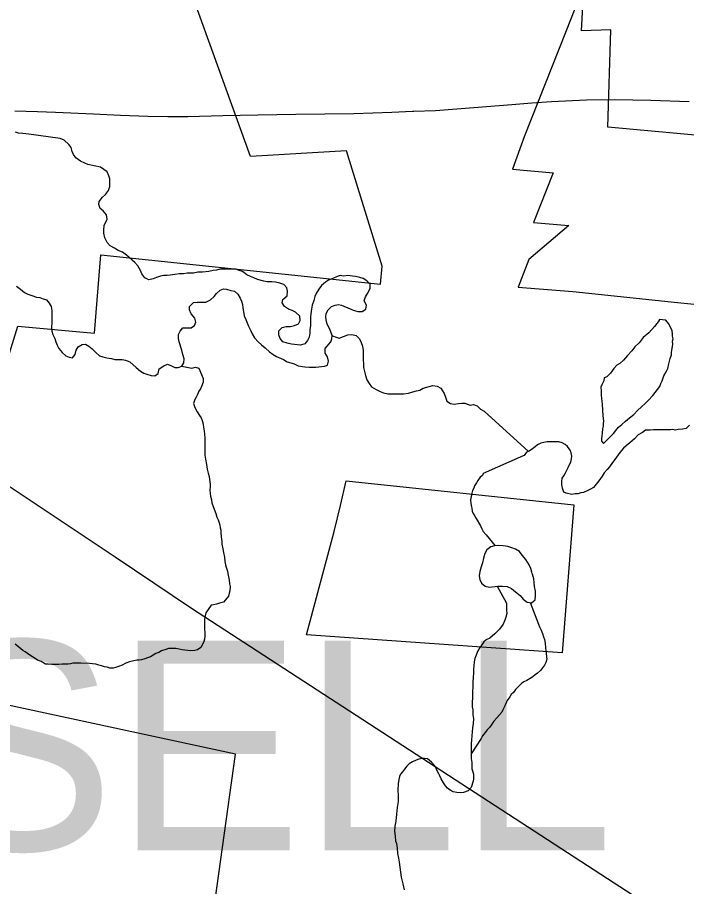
# Model space of a CAD drawing. Extents: x -11.4 to 84.1, y 11.1 to 59.
# Drawn here: x 29.204 to 29.748, y 43.422 to 44.128 of the extents above; entities that cross this region are included whole.
import ezdxf

# ---------------------------------------------------------------- set-up
doc = ezdxf.new("R2010")
doc.units = 0
for name, color, linetype in [('GM_X_Corporation', 7, 'Continuous'), ('GM_X_Minor_Lake', 7, 'Continuous'), ('GM_X_Minor_River', 7, 'Continuous'), ('GM_X_State_Route', 7, 'Continuous'), ('GM_X_Township_Text', 7, 'Continuous')]:
    doc.layers.add(name, color=color, linetype=linetype)

msp = doc.modelspace()

# ---------------------------------------------------------------- linework, layer by layer
at = {"layer": 'GM_X_Corporation'}
for points in [[(29.77816, 44.03029), (29.68366, 44.03885), (29.68606, 44.11787), (29.6623, 44.1172), (29.67376, 44.33481), (29.51005, 44.33592), (29.522, 44.49555), (29.43727, 44.50107), (29.36862, 44.50556), (29.36843, 44.54856), (29.31222, 44.55225), (29.31539, 44.60474), (29.41732, 44.66567), (29.44937, 45.17354)], [(29.77465, 44.43614), (29.74338, 44.35576), (29.71759, 44.2907), (29.71529, 44.2849), (29.70535, 44.25856), (29.68667, 44.21117), (29.68029, 44.19514), (29.64968, 44.1173), (29.61568, 44.03094), (29.6061, 44.00474), (29.63923, 44.00177), (29.62331, 43.96128), (29.65181, 43.95903), (29.61943, 43.93125), (29.61073, 43.90881), (29.65515, 43.90531), (29.74026, 43.89651), (29.79173, 43.89119)], [(29.16355, 43.74728), (29.2041, 43.87708), (29.26622, 43.8716), (29.27149, 43.93527), (29.49891, 43.91137), (29.50016, 43.92603), (29.47121, 44.01959), (29.39315, 44.01517), (29.34397, 44.15098)], [(28.19911, 43.96243), (28.49325, 43.85199), (28.74526, 43.84756), (28.80204, 43.59652), (28.81076, 43.59653), (28.81073, 43.61765), (28.83035, 43.61293), (28.85386, 43.59166), (28.87001, 43.57987), (28.88039, 43.57229), (28.90678, 43.55803), (28.92368, 43.5489), (28.9219, 43.87882), (29.02409, 43.80942), (29.02303, 43.86557), (29.18623, 43.75426), (29.28308, 43.68973), (29.34531, 43.6481), (30.11202, 43.14996)], [(29.46127, 43.71025), (29.46623, 43.7314), (29.47091, 43.75139), (29.65598, 43.73201), (29.64659, 43.61166), (29.43873, 43.62633), (29.46127, 43.71025)], [(29.75207, 43.29087), (29.74064, 43.28811), (29.72753, 43.28494), (29.66993, 43.28278), (29.67062, 43.2801), (29.67, 43.27984), (29.66116, 43.27826), (29.65059, 43.27661), (29.60533, 43.26873), (29.60231, 43.34636), (29.49793, 43.35219), (29.49792, 43.36751), (29.35982, 43.37768), (29.38093, 43.52938), (29.17703, 43.57322), (29.03978, 43.39913), (29.0259, 43.3818), (28.97433, 43.38643), (28.86396, 43.3935), (28.83926, 43.39291), (28.76119, 43.38482)]]:
    msp.add_lwpolyline(points, dxfattribs=at)
at = {"layer": 'GM_X_Minor_Lake'}
for points in [[(29.21304, 44.03325), (29.20806, 44.03363), (29.20466, 44.03402), (29.20201, 44.03477)], [(29.23836, 44.02955), (29.21304, 44.03325)], [(29.44187, 43.88447), (29.44187, 43.87764), (29.44149, 43.87423), (29.44148, 43.87157), (29.44072, 43.86816), (29.43958, 43.8655), (29.43731, 43.86285), (29.4339, 43.86171), (29.42633, 43.86247), (29.42293, 43.86323), (29.41952, 43.86437), (29.41725, 43.86703), (29.41612, 43.87006), (29.41612, 43.87348), (29.41877, 43.87613), (29.42218, 43.87689), (29.42559, 43.87689), (29.429, 43.87765), (29.43203, 43.87916), (29.43354, 43.88182), (29.43317, 43.88523), (29.42976, 43.88865), (29.42711, 43.88979), (29.42409, 43.89092), (29.42068, 43.8932), (29.41879, 43.89624), (29.41955, 43.89889), (29.42296, 43.90193), (29.42334, 43.90572), (29.42259, 43.90837), (29.42032, 43.91103), (29.41691, 43.91217), (29.41351, 43.91293), (29.41048, 43.91331), (29.40669, 43.91331), (29.40404, 43.91369), (29.39875, 43.91521), (29.39572, 43.91635), (29.39307, 43.91749), (29.39004, 43.91901), (29.38664, 43.92167), (29.38399, 43.92242), (29.38134, 43.92356), (29.36809, 43.92357), (29.36544, 43.92281), (29.36279, 43.92243), (29.35938, 43.92167), (29.35408, 43.92092), (29.3503, 43.92092), (29.34689, 43.92016), (29.34159, 43.92017), (29.33856, 43.91979), (29.33515, 43.91979), (29.33175, 43.91903), (29.32796, 43.91865), (29.32531, 43.91827), (29.32266, 43.91827), (29.32001, 43.9179), (29.3166, 43.91676), (29.31395, 43.91562), (29.31054, 43.91487), (29.30714, 43.91638), (29.30487, 43.9198), (29.30374, 43.92245), (29.30147, 43.92625), (29.2992, 43.9289), (29.29239, 43.93498), (29.28898, 43.93725), (29.28558, 43.93877), (29.28255, 43.94067), (29.27915, 43.94257), (29.2765, 43.94522), (29.27461, 43.94902), (29.27386, 43.95281), (29.27386, 43.95547), (29.27424, 43.95888), (29.27652, 43.96419), (29.27614, 43.96761), (29.2735, 43.97102), (29.27085, 43.97292), (29.26972, 43.97595), (29.2701, 43.97861), (29.27275, 43.98202), (29.2754, 43.9843), (29.27767, 43.98733), (29.27882, 43.99074), (29.27882, 43.9934), (29.27882, 43.99681), (29.27807, 43.99947), (29.27655, 44.0025), (29.27126, 44.0063), (29.26104, 44.00858), (29.25839, 44.00972), (29.25498, 44.01124), (29.2512, 44.01389), (29.24931, 44.01655), (29.24818, 44.0192), (29.24742, 44.02224), (29.24553, 44.0249), (29.24175, 44.02831), (29.23836, 44.02955)], [(29.33472, 43.86706), (29.33473, 43.87048), (29.33587, 43.87313), (29.33814, 43.87578), (29.34495, 43.87578), (29.34761, 43.87768), (29.34874, 43.88033), (29.34799, 43.88375), (29.34497, 43.88716), (29.34345, 43.89057), (29.34346, 43.89323), (29.34686, 43.89627), (29.34989, 43.89664), (29.35671, 43.89664), (29.3605, 43.89853), (29.36353, 43.90119), (29.36542, 43.90384), (29.36845, 43.9065), (29.37111, 43.90763), (29.37375, 43.90725), (29.37716, 43.90612), (29.38019, 43.90574), (29.38283, 43.90308), (29.38472, 43.90004), (29.38586, 43.89739), (29.38661, 43.89473), (29.38699, 43.89208), (29.38736, 43.88904), (29.38812, 43.88563), (29.38925, 43.88259), (29.39152, 43.87728), (29.39341, 43.87349), (29.39454, 43.87083), (29.39643, 43.86779), (29.39946, 43.86438), (29.4021, 43.8621), (29.40513, 43.85945), (29.40853, 43.85641), (29.41156, 43.85413), (29.41421, 43.85262), (29.41988, 43.84996), (29.42291, 43.84806), (29.42594, 43.8473), (29.42859, 43.84654), (29.43199, 43.84502), (29.43729, 43.84426), (29.4407, 43.84388), (29.44335, 43.84388), (29.44638, 43.84388), (29.45319, 43.84463), (29.45584, 43.84539), (29.4566, 43.84881), (29.45585, 43.85222), (29.45396, 43.85526), (29.45396, 43.85905), (29.45851, 43.86436), (29.45927, 43.86701), (29.45965, 43.86967), (29.45852, 43.8727), (29.45739, 43.87536), (29.4555, 43.87877), (29.45474, 43.88219), (29.45436, 43.88484), (29.45475, 43.8875), (29.45626, 43.89053), (29.45892, 43.89319), (29.46195, 43.89432), (29.4646, 43.8947), (29.46724, 43.89432), (29.47406, 43.89128), (29.4767, 43.89014), (29.48049, 43.88901), (29.4839, 43.889), (29.48693, 43.8909), (29.48731, 43.89431), (29.48542, 43.89773), (29.48656, 43.90114), (29.48883, 43.90456), (29.49035, 43.90797), (29.49035, 43.91138), (29.4877, 43.91404), (29.48468, 43.91594), (29.48203, 43.9167), (29.47862, 43.91746), (29.47597, 43.91784), (29.47219, 43.91822), (29.46878, 43.91784), (29.46613, 43.91822), (29.46348, 43.91746), (29.46007, 43.91595), (29.45666, 43.91443), (29.45401, 43.91291), (29.45098, 43.91026), (29.44871, 43.90723), (29.44643, 43.90381), (29.4453, 43.90116), (29.44454, 43.89812), (29.4434, 43.89433), (29.44264, 43.89092), (29.44225, 43.88712), (29.44187, 43.88447)], [(29.20303, 43.9096), (29.20605, 43.90732), (29.20946, 43.90466), (29.21211, 43.90314), (29.21551, 43.902), (29.2193, 43.90087), (29.22195, 43.90049), (29.2246, 43.89934), (29.22724, 43.89859), (29.22951, 43.89593), (29.23102, 43.89327), (29.23178, 43.88986), (29.23177, 43.88), (29.23139, 43.87658), (29.23176, 43.87317), (29.23252, 43.87051), (29.23403, 43.8671), (29.23478, 43.86444), (29.23592, 43.86179), (29.23743, 43.85913), (29.24008, 43.85572), (29.2431, 43.85306), (29.24575, 43.85192), (29.2484, 43.85154), (29.25067, 43.8542), (29.25143, 43.85761), (29.25295, 43.86027), (29.25636, 43.86216), (29.25901, 43.86254), (29.26166, 43.86102), (29.26431, 43.85874), (29.26733, 43.85571), (29.27036, 43.85305), (29.27301, 43.85229), (29.27641, 43.85153), (29.2802, 43.85077), (29.28285, 43.85001), (29.2889, 43.85001), (29.29155, 43.84963), (29.29496, 43.84811), (29.30025, 43.84356), (29.30366, 43.84052), (29.30631, 43.839), (29.30896, 43.83824), (29.31236, 43.8371), (29.31539, 43.83672)], [(29.72536, 43.88247), (29.72537, 43.88189), (29.72165, 43.87688), (29.7168, 43.87186), (29.71231, 43.86798), (29.70896, 43.86374), (29.7056, 43.86027), (29.70299, 43.85718), (29.69964, 43.85333), (29.69629, 43.84947), (29.69329, 43.84676), (29.69104, 43.84558), (29.68842, 43.84287), (29.68583, 43.83903), (29.68284, 43.83594), (29.68058, 43.83514), (29.68024, 43.83285), (29.67877, 43.82941), (29.67805, 43.82749), (29.6781, 43.82445), (29.67815, 43.82103), (29.67858, 43.81838), (29.67862, 43.8161), (29.67904, 43.81344), (29.67957, 43.80432), (29.68002, 43.80015), (29.67968, 43.79786), (29.67972, 43.79596), (29.67937, 43.79367), (29.67905, 43.79025), (29.67871, 43.78796), (29.67837, 43.78567), (29.6784, 43.78377), (29.67995, 43.7819), (29.68257, 43.78422), (29.68444, 43.78615)], [(29.72536, 43.88247), (29.72537, 43.88189), (29.72165, 43.87688), (29.7168, 43.87186), (29.71231, 43.86798), (29.70896, 43.86374), (29.7056, 43.86027), (29.70299, 43.85718), (29.69964, 43.85333), (29.69629, 43.84947), (29.69329, 43.84676), (29.69104, 43.84558), (29.68842, 43.84287), (29.68583, 43.83903), (29.68284, 43.83594), (29.68058, 43.83514), (29.68024, 43.83285), (29.67877, 43.82941), (29.67805, 43.82749), (29.6781, 43.82445), (29.67815, 43.82103), (29.67858, 43.81838), (29.67862, 43.8161), (29.67904, 43.81344), (29.67957, 43.80432), (29.68002, 43.80015), (29.67968, 43.79786), (29.67972, 43.79596), (29.67937, 43.79367), (29.67905, 43.79025), (29.67871, 43.78796), (29.67837, 43.78567), (29.6784, 43.78377), (29.67995, 43.7819), (29.68257, 43.78422), (29.68444, 43.78615), (29.6863, 43.78808), (29.68817, 43.79002), (29.69003, 43.79233), (29.69226, 43.79502), (29.69488, 43.79735), (29.69788, 43.80006), (29.70125, 43.80278), (29.70462, 43.8055), (29.70761, 43.80859), (29.71097, 43.81168), (29.71397, 43.8144), (29.71658, 43.8171), (29.72032, 43.82096), (29.72218, 43.82327), (29.72404, 43.82559), (29.72589, 43.82828), (29.72661, 43.83057), (29.72771, 43.83287), (29.72916, 43.8367), (29.731, 43.84015), (29.73248, 43.84284), (29.73318, 43.84665), (29.73424, 43.85085), (29.73533, 43.85391), (29.7353, 43.85581), (29.73633, 43.86267), (29.73629, 43.86495), (29.73664, 43.86686), (29.73622, 43.86914), (29.73618, 43.87104), (29.73577, 43.87331), (29.73458, 43.87633), (29.73301, 43.87935), (29.73068, 43.88197), (29.72536, 43.88247)], [(29.68444, 43.78615), (29.6863, 43.78808), (29.68817, 43.79002), (29.69003, 43.79233), (29.69226, 43.79502), (29.69488, 43.79735), (29.69788, 43.80006), (29.70125, 43.80278), (29.70462, 43.8055), (29.70761, 43.80859), (29.71097, 43.81168), (29.71397, 43.8144), (29.71658, 43.8171), (29.72032, 43.82096), (29.72218, 43.82327), (29.72404, 43.82559), (29.72589, 43.82828), (29.72661, 43.83057), (29.72771, 43.83287), (29.72916, 43.8367), (29.731, 43.84015), (29.73248, 43.84284), (29.73318, 43.84665), (29.73424, 43.85085), (29.73533, 43.85391), (29.7353, 43.85581), (29.73633, 43.86267), (29.73629, 43.86495), (29.73664, 43.86686), (29.73622, 43.86914), (29.73618, 43.87104), (29.73577, 43.87331), (29.73458, 43.87633), (29.73301, 43.87935), (29.73068, 43.88197), (29.72536, 43.88247)], [(29.31539, 43.83672), (29.31804, 43.83862), (29.3188, 43.84241), (29.32259, 43.84506), (29.32562, 43.8462), (29.32903, 43.84506), (29.33168, 43.84354), (29.33432, 43.84354), (29.33736, 43.84468), (29.33887, 43.84733), (29.33925, 43.85075), (29.33812, 43.85416), (29.33737, 43.85758), (29.3351, 43.86441), (29.33472, 43.86706)], [(29.62209, 43.67619), (29.62187, 43.67729), (29.62112, 43.68032), (29.61961, 43.68336), (29.61696, 43.68753), (29.61393, 43.69095), (29.61167, 43.69398), (29.60864, 43.69588), (29.60561, 43.69702), (29.60221, 43.69816), (29.59842, 43.69854), (29.59501, 43.69892), (29.59161, 43.69854), (29.58858, 43.69778), (29.58517, 43.69551), (29.58365, 43.69247), (29.58251, 43.68868), (29.58175, 43.68489), (29.58061, 43.68148), (29.57947, 43.67768), (29.57909, 43.67427), (29.57947, 43.67123), (29.58098, 43.6682), (29.58401, 43.66592), (29.58741, 43.66516)], [(29.58741, 43.66516), (29.59423, 43.66592), (29.59801, 43.66592), (29.6018, 43.66553), (29.6052, 43.66402), (29.60861, 43.66136), (29.61239, 43.65832), (29.61466, 43.65529), (29.61807, 43.65301), (29.62147, 43.65225), (29.6245, 43.65491), (29.62488, 43.65832), (29.62489, 43.66173), (29.62413, 43.66552), (29.62376, 43.66856), (29.62338, 43.67197), (29.62225, 43.67577), (29.62209, 43.67619)]]:
    msp.add_lwpolyline(points, dxfattribs=at)
at = {"layer": 'GM_X_Minor_River'}
for points in [[(29.45927, 43.86967), (29.46192, 43.86853), (29.46533, 43.86739), (29.46873, 43.86891), (29.47214, 43.87004), (29.47555, 43.87042), (29.47896, 43.86966), (29.48161, 43.867), (29.48312, 43.86397), (29.48425, 43.86093), (29.48462, 43.85752), (29.48462, 43.85031), (29.48499, 43.84614), (29.48499, 43.84349), (29.48574, 43.84045), (29.4865, 43.83703), (29.48763, 43.83362), (29.48952, 43.83059), (29.49141, 43.82793), (29.49519, 43.82565), (29.4986, 43.82413), (29.50125, 43.82299), (29.50465, 43.82224), (29.51752, 43.82223), (29.52169, 43.82261), (29.5251, 43.82374), (29.52813, 43.8245), (29.53078, 43.82526), (29.53343, 43.82678), (29.54138, 43.82905), (29.54479, 43.82829), (29.54781, 43.82677), (29.55046, 43.82259), (29.55159, 43.81956), (29.55273, 43.81615), (29.55575, 43.81425), (29.55878, 43.81387), (29.56219, 43.81425), (29.56484, 43.81462), (29.56749, 43.81462), (29.57168, 43.81298), (29.5743, 43.81348), (29.57733, 43.81234), (29.57997, 43.80969), (29.583, 43.80817), (29.61899, 43.77534)], [(29.33736, 43.84468), (29.34546, 43.84294), (29.34848, 43.84375), (29.35115, 43.84303), (29.35471, 43.83473), (29.35476, 43.83168), (29.3533, 43.82824), (29.35258, 43.82632), (29.35109, 43.8244), (29.34999, 43.82172), (29.34889, 43.81942), (29.34779, 43.8175), (29.3467, 43.81444), (29.34789, 43.81104), (29.34985, 43.80765), (29.3518, 43.80464), (29.35297, 43.80276), (29.35377, 43.80049), (29.35458, 43.79746), (29.355, 43.79481), (29.35543, 43.79215), (29.35585, 43.78949), (29.35591, 43.78607), (29.35595, 43.78341), (29.35599, 43.78113), (29.35604, 43.77847), (29.35608, 43.77581), (29.35614, 43.77239), (29.35658, 43.76897), (29.3574, 43.76481), (29.35785, 43.76101), (29.35866, 43.7576), (29.35947, 43.75495), (29.35989, 43.75268), (29.36033, 43.74888), (29.36037, 43.7466), (29.36003, 43.74393), (29.36046, 43.74128), (29.3605, 43.739), (29.36131, 43.73597), (29.36172, 43.73369), (29.36371, 43.7284), (29.36491, 43.725), (29.36572, 43.72197), (29.3669, 43.71971), (29.36769, 43.71744), (29.36811, 43.71555), (29.36852, 43.71327), (29.36893, 43.71138), (29.36897, 43.70948), (29.3694, 43.70606), (29.36944, 43.70416), (29.36985, 43.70227), (29.36989, 43.69999), (29.37071, 43.6962), (29.37114, 43.69316), (29.37196, 43.68938), (29.3724, 43.68596), (29.37283, 43.68331), (29.37324, 43.68141), (29.37443, 43.67801), (29.37484, 43.67611), (29.37527, 43.67346), (29.37569, 43.67081), (29.37612, 43.66777), (29.37654, 43.66549), (29.37622, 43.66207), (29.37587, 43.66016), (29.37515, 43.65787), (29.37292, 43.65479), (29.37106, 43.65286), (29.36803, 43.65205), (29.36539, 43.65124), (29.36311, 43.65082), (29.36122, 43.65041), (29.35862, 43.64695), (29.35677, 43.64426), (29.35607, 43.64082), (29.35572, 43.63892), (29.35578, 43.63511), (29.35583, 43.63207), (29.35592, 43.62713), (29.35595, 43.62523), (29.35561, 43.62294), (29.35526, 43.62104), (29.35379, 43.61797), (29.35268, 43.61605), (29.35006, 43.61411), (29.34779, 43.61369), (29.34475, 43.61326), (29.34209, 43.61359), (29.33981, 43.61394), (29.33752, 43.61428), (29.33524, 43.61462), (29.33257, 43.61534), (29.33067, 43.61531), (29.32839, 43.61527), (29.32649, 43.61524), (29.32423, 43.61444), (29.32083, 43.61325), (29.31857, 43.61207)], [(29.74997, 43.79674), (29.74735, 43.79403), (29.74432, 43.7936), (29.74091, 43.79316), (29.73826, 43.79274), (29.73635, 43.79309), (29.73446, 43.79306), (29.7318, 43.79301), (29.72838, 43.79296), (29.72648, 43.79293), (29.72383, 43.79288), (29.72079, 43.79283), (29.71813, 43.79279), (29.71433, 43.79273), (29.71171, 43.79078), (29.70832, 43.78882), (29.70533, 43.78574), (29.70159, 43.78225), (29.69859, 43.77992), (29.69635, 43.77798), (29.69337, 43.77451), (29.69188, 43.77259), (29.69077, 43.77067), (29.68929, 43.76874), (29.68743, 43.76643), (29.68483, 43.76296), (29.68297, 43.76065), (29.68073, 43.75795), (29.67888, 43.75526), (29.67777, 43.75334), (29.67629, 43.75142), (29.67405, 43.74872), (29.67182, 43.74602), (29.66956, 43.74484), (29.6673, 43.74366), (29.66391, 43.74209), (29.66164, 43.74167), (29.65937, 43.74087), (29.65709, 43.74083), (29.65444, 43.74041), (29.64986, 43.74148), (29.64796, 43.7422), (29.64676, 43.74561), (29.64633, 43.74826), (29.64629, 43.75092), (29.64662, 43.75359), (29.64773, 43.75551), (29.64884, 43.75743), (29.65141, 43.76241), (29.65251, 43.76471), (29.65362, 43.76663), (29.65396, 43.7693), (29.6543, 43.77159), (29.65387, 43.77424), (29.65308, 43.77651), (29.65075, 43.77951), (29.64882, 43.781), (29.64652, 43.78249), (29.64385, 43.7832), (29.64081, 43.78315), (29.63777, 43.7831), (29.63436, 43.78305), (29.6317, 43.78262)], [(29.6317, 43.78262), (29.62905, 43.7822), (29.62642, 43.78063), (29.62455, 43.77908), (29.62229, 43.77752), (29.61967, 43.77558), (29.6174, 43.77478), (29.61555, 43.77209), (29.6148, 43.7717)], [(29.6148, 43.7717), (29.58237, 43.75748), (29.58164, 43.75594), (29.57976, 43.75439), (29.57791, 43.7517), (29.5768, 43.74978), (29.57532, 43.74748), (29.5746, 43.74556), (29.57349, 43.74364), (29.57315, 43.74135), (29.57243, 43.73868), (29.5721, 43.73601), (29.57214, 43.73335), (29.57255, 43.73146), (29.57297, 43.72918), (29.57339, 43.72691), (29.57418, 43.72502), (29.57536, 43.72276), (29.57653, 43.72088), (29.58005, 43.71485), (29.58123, 43.71259), (29.5824, 43.71033), (29.58473, 43.7077), (29.5919, 43.69857)], [(29.59376, 43.66586), (29.60123, 43.65208), (29.60128, 43.64904), (29.60133, 43.64638), (29.60137, 43.64372), (29.60067, 43.64066), (29.59994, 43.63837), (29.59848, 43.63492), (29.59551, 43.63107), (29.59178, 43.6272), (29.58765, 43.62372), (29.58464, 43.62215), (29.58277, 43.62059), (29.58129, 43.61829), (29.57943, 43.61598), (29.57758, 43.6129), (29.5765, 43.60984), (29.5754, 43.60717), (29.57507, 43.6045), (29.57474, 43.60107), (29.57441, 43.5984), (29.57446, 43.59536), (29.57415, 43.59155), (29.57382, 43.58813), (29.57389, 43.58433), (29.57358, 43.58014), (29.57365, 43.57558), (29.57335, 43.57101), (29.5734, 43.56797), (29.57383, 43.56531), (29.57389, 43.56151), (29.57433, 43.55809), (29.57401, 43.55429), (29.57369, 43.55086), (29.57337, 43.54743), (29.57304, 43.54438), (29.57272, 43.54096), (29.57239, 43.53753), (29.57244, 43.53449), (29.57249, 43.53145), (29.57255, 43.52841), (29.57259, 43.52575), (29.57302, 43.52271), (29.57306, 43.52043), (29.57311, 43.51739), (29.57391, 43.51512), (29.57432, 43.51323), (29.57435, 43.51133), (29.57438, 43.50942), (29.57404, 43.50752), (29.57261, 43.50217), (29.56999, 43.49947), (29.56621, 43.49826), (29.56356, 43.49784), (29.5609, 43.49818), (29.55785, 43.49889), (29.55555, 43.49999), (29.55324, 43.50185), (29.55169, 43.50373), (29.55013, 43.50599), (29.54818, 43.50938), (29.547, 43.51164), (29.54621, 43.51352), (29.54504, 43.51541), (29.54425, 43.5173), (29.54306, 43.51994), (29.54036, 43.52294), (29.53689, 43.52554), (29.53461, 43.52588), (29.53271, 43.52585), (29.53006, 43.52543), (29.52779, 43.52463), (29.52478, 43.52306), (29.52215, 43.52149), (29.52028, 43.51956), (29.51842, 43.51725), (29.51656, 43.51494), (29.51508, 43.51301), (29.51435, 43.5111), (29.51362, 43.50881), (29.5133, 43.50538), (29.51301, 43.50043), (29.51309, 43.49549), (29.51317, 43.49093), (29.51249, 43.48597), (29.51182, 43.48064), (29.51115, 43.47492), (29.51047, 43.47073), (29.51015, 43.46692), (29.5106, 43.46275), (29.51104, 43.45895), (29.51184, 43.45668), (29.51229, 43.45289), (29.51273, 43.44871), (29.51356, 43.44492), (29.514, 43.44151), (29.51572, 43.42937), (29.51695, 43.42407), (29.51817, 43.41914)], [(29.62035, 43.6525), (29.62735, 43.63502), (29.62814, 43.63275), (29.62933, 43.6301), (29.63051, 43.62746), (29.63132, 43.62481), (29.63211, 43.62255), (29.63254, 43.61951), (29.63299, 43.61572), (29.63344, 43.61154), (29.63387, 43.60851), (29.6339, 43.60661), (29.63318, 43.60393), (29.63208, 43.60163), (29.62874, 43.59739), (29.6265, 43.59508), (29.62462, 43.59391), (29.62274, 43.59235), (29.62049, 43.5908), (29.61786, 43.58923), (29.61522, 43.58805), (29.61334, 43.58688), (29.61036, 43.58378), (29.60849, 43.58185), (29.60701, 43.57955), (29.60514, 43.57799), (29.60403, 43.57608), (29.6018, 43.573), (29.60108, 43.57108), (29.59997, 43.56878), (29.59813, 43.56533), (29.5974, 43.56342), (29.5933, 43.55879), (29.59107, 43.55609), (29.58884, 43.55301), (29.58736, 43.55109), (29.58549, 43.54915), (29.58401, 43.54685), (29.58178, 43.54415), (29.58067, 43.54223), (29.57252, 43.5297)], [(29.31857, 43.61207), (29.3163, 43.61127), (29.31405, 43.60971), (29.31179, 43.60853), (29.30953, 43.60774), (29.30726, 43.60694), (29.30461, 43.60613), (29.30272, 43.60572), (29.30083, 43.60569), (29.29817, 43.60527), (29.29477, 43.60445), (29.29175, 43.60326), (29.28874, 43.60169), (29.28572, 43.6005), (29.28345, 43.5997), (29.28156, 43.59929), (29.2789, 43.59925), (29.27661, 43.59997), (29.27433, 43.60031), (29.27204, 43.60103), (29.26975, 43.60176), (29.26746, 43.60248), (29.26479, 43.60282), (29.26213, 43.60315), (29.25529, 43.60342), (29.25339, 43.60339), (29.25149, 43.60336), (29.24883, 43.60331), (29.24694, 43.60291), (29.24505, 43.60249), (29.24277, 43.60246), (29.24011, 43.60241), (29.23745, 43.60237), (29.23442, 43.60232), (29.23176, 43.60227), (29.22871, 43.6026), (29.22643, 43.60257), (29.22298, 43.60479), (29.21992, 43.60588), (29.21723, 43.60774), (29.21455, 43.60922), (29.21186, 43.61107), (29.20993, 43.61256), (29.20802, 43.61367), (29.20493, 43.61628), (29.20185, 43.61889)]]:
    msp.add_lwpolyline(points, dxfattribs=at)
at = {"layer": 'GM_X_State_Route'}
for points in [[(29.5249, 44.05178), (29.52589, 44.05182), (29.54363, 44.05247), (29.5746, 44.0549), (29.60558, 44.05733), (29.62173, 44.05859), (29.63788, 44.05985), (29.66629, 44.06097), (29.68925, 44.06147), (29.71868, 44.06076), (29.74973, 44.05975)], [(29.20153, 44.05217), (29.21992, 44.05155), (29.2345, 44.05106), (29.26554, 44.04972), (29.28758, 44.04877), (29.30963, 44.04782), (29.32586, 44.04766), (29.34209, 44.04751), (29.37058, 44.04825), (29.39906, 44.04898), (29.43012, 44.0494), (29.45361, 44.04972), (29.47709, 44.05004), (29.50814, 44.05117), (29.5249, 44.05178)]]:
    msp.add_lwpolyline(points, dxfattribs=at)

# ---------------------------------------------------------------- texts
at = {"layer": 'GM_X_Township_Text'}
msp.add_text('RUSSELL', height=0.170455, rotation=0.00001, dxfattribs=at).set_placement((28.6494, 43.45128))

doc.saveas('drawing.dxf')
